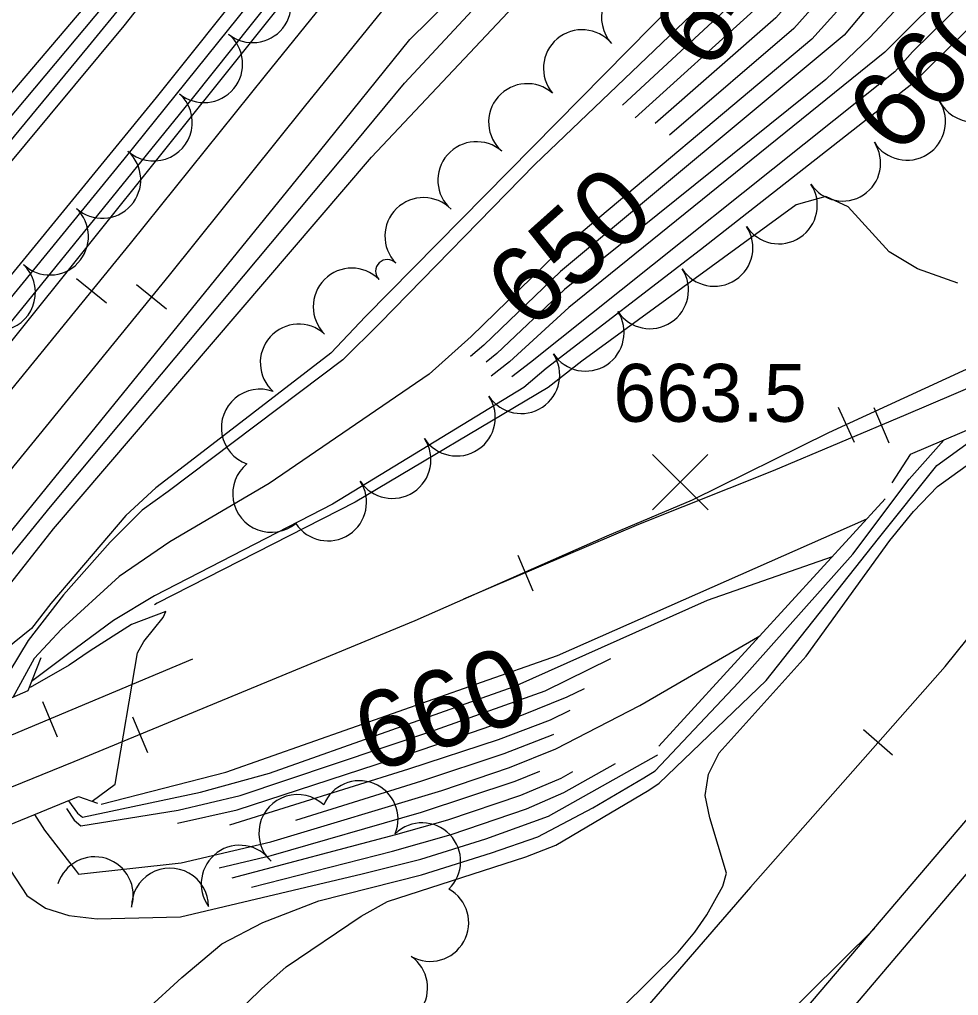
# Model space of a CAD drawing. Extents: x 79600 to 91800, y 75600 to 84400.
# Drawn here: x 83327.6 to 83571.1, y 81367.5 to 81620.6 of the extents above; entities that cross this region are included whole.
import ezdxf

# ---------------------------------------------------------------- set-up
doc = ezdxf.new("R2010")
doc.units = 0
for name, color, linetype in [('084-085$0$BRIDGE', 7, 'Continuous'), ('084-085$0$INDEX', 7, 'Continuous'), ('084-085$0$INDXLBL', 7, 'Continuous'), ('084-085$0$INTER', 7, 'Continuous'), ('084-085$0$RR', 7, 'Continuous'), ('084-085$0$SPOTMARK', 7, 'Continuous'), ('084-085$0$SPOTS', 7, 'Continuous'), ('084-085$0$TREES', 7, 'Continuous'), ('084-085$0$WALL', 7, 'Continuous')]:
    doc.layers.add(name, color=color, linetype=linetype)

# ---------------------------------------------------------------- blocks, each defined once
blk = doc.blocks.new('084-085$0$RRTICK100')
blk.add_line((0, -5), (0, 5))
blk = doc.blocks.new('084-085$0$SPOTX')
at = {"layer": '084-085$0$SPOTMARK'}
for p, q in [((-0.37, 0.358), (0.351, -0.358)), ((-0.012, 0), (0.347, 0.358)), ((-0.012, 0), (-0.37, -0.358))]:
    blk.add_line(p, q, dxfattribs=at)

msp = doc.modelspace()

# ---------------------------------------------------------------- linework, layer by layer
at = {"layer": '084-085$0$BRIDGE'}
for points in [[(83657.6, 81514.33), (83665.51, 81516.71), (83693.02, 81543.63), (83733.36, 81581.2), (83624.97, 81536.05), (83558.6, 81507.8), (83553.83, 81500.46)], [(83333.18, 81455.07), (83329.82, 81446.49), (83149.19, 81367.61), (83143.57, 81370.07)], [(83156.84, 81337.34), (83158.82, 81343.58), (83342.9, 81419.06), (83347.88, 81417.38)]]:
    msp.add_lwpolyline(points, dxfattribs=at)
at = {"layer": '084-085$0$INDEX'}
for points in [[(83281.3, 81500.39), (83363.2, 81600.42), (83388.7, 81632.36), (83405.83, 81654.3), (83410.75, 81661.14), (83416.22, 81675.2), (83419.95, 81682.34), (83448.81, 81718.55), (83492.2, 81778.28), (83503.37, 81799.81), (83517.06, 81821.57), (83523.72, 81832.28), (83544.39, 81853.03), (83555.89, 81865.59), (83563.29, 81875.79), (83576.02, 81899.77), (83588.01, 81920.46), (83594.02, 81929.75), (83609.33, 81946.94), (83621.7, 81963.52), (83628.87, 81974.07), (83645.42, 82005.84), (83648.81, 82011.14)], [(83277.5, 81526.13), (83354.75, 81618.94), (83380.39, 81651.48), (83389.09, 81663.64), (83395.39, 81675.67), (83402.29, 81699.29), (83412.24, 81721.42), (83414.17, 81725.03), (83412.1, 81753.15), (83411.91, 81761), (83411.46, 81766.25), (83408.68, 81772.68), (83398.38, 81785.68), (83397.52, 81787.32), (83400.18, 81795.17)], [(83627.46, 81657.3), (83618.95, 81657.69), (83615.22, 81657.51), (83610.82, 81654.76), (83559.05, 81603.84), (83504.22, 81560.88), (83464.21, 81530.12), (83458.42, 81525.19), (83408.84, 81494.94), (83362.67, 81471.1), (83352.05, 81464.71), (83340.07, 81455.95), (83330.78, 81448.95)], [(83509.69, 81629.31), (83461.24, 81583.05), (83421.07, 81541.9), (83411.44, 81532.35), (83366.17, 81498.2), (83359.45, 81493.38), (83351.15, 81485.04), (83339.01, 81471.42), (83329.92, 81459.52), (83325.14, 81451.66)], [(83278.52, 81424.09), (83335.71, 81494.2), (83414.52, 81588.45), (83427.43, 81604.1), (83447.32, 81625.43)], [(83540.34, 81623.52), (83533.09, 81615.52), (83466.78, 81559.86), (83444.74, 81538.4), (83433.86, 81528.67), (83392.36, 81500.24), (83366.64, 81485.11), (83353.51, 81476.16), (83338.48, 81462.47), (83331.44, 81454.87), (83325.91, 81444.79)], [(83360.5, 81363.66), (83369.7, 81372.19), (83380.14, 81380.85), (83390.72, 81386.45), (83405.24, 81392.04), (83431.85, 81398.82), (83450.02, 81404.52), (83462.05, 81408.67), (83476.3, 81416.16), (83489.51, 81423.96), (83492.43, 81425.8), (83514.05, 81448.67), (83543.75, 81481.94), (83558.35, 81501.39), (83567.29, 81511.49)], [(83340.38, 81418.02), (83342.7, 81414.77), (83343.93, 81413.73), (83374.6, 81420.19), (83392.47, 81425.12), (83455.94, 81447.66), (83506.06, 81470), (83538.46, 81481.37)], [(83331.53, 81414.39), (83334.13, 81410.36), (83340.58, 81402), (83342.17, 81399.97), (83342.93, 81398.96), (83369.58, 81401.91), (83392.84, 81407.36), (83437.18, 81420.67), (83454.74, 81426.66), (83466.7, 81431.44), (83488.51, 81442.73), (83519.62, 81460.79)]]:
    msp.add_lwpolyline(points, dxfattribs=at)
at = {"layer": '084-085$0$INTER'}
for points in [[(83202.97, 81391.1), (83207.53, 81403.28), (83211.14, 81411.81), (83214.77, 81418.48), (83280.95, 81494.07), (83354.79, 81584.36), (83400.49, 81641.31), (83414.38, 81659.43), (83419, 81670.38), (83422.45, 81676.4), (83455.38, 81716.71), (83496.71, 81771.62), (83502.47, 81779.36), (83522.08, 81814.43), (83530.58, 81830.13), (83547.1, 81848.28), (83556.57, 81859.13), (83591.03, 81915.84), (83611.29, 81941.23), (83624.07, 81958.23), (83633.04, 81971.08), (83648.43, 82002.23), (83651.85, 82009.17), (83681.2, 82025.89)], [(83207.53, 81393.09), (83211.58, 81402.72), (83218.36, 81414.74), (83225.69, 81426.12), (83286.5, 81494.23), (83372.82, 81600.58), (83403.08, 81638.6), (83418.01, 81657.72), (83421.79, 81665.56), (83461.94, 81714.87), (83508.4, 81774.03), (83518.93, 81791.15), (83537.44, 81827.97), (83544.18, 81837.9), (83549.82, 81843.52), (83557.26, 81852.67), (83576.66, 81884.08), (83591.67, 81907.36), (83616.13, 81938.74), (83632.52, 81961.21), (83639.74, 81972.47), (83653.61, 82004.13), (83654.88, 82007.2), (83677.68, 82019.63)], [(83841.87, 82017.74), (83824.15, 82000.66), (83818.27, 81995.17), (83813.9, 81989.82), (83809.98, 81974.46), (83807.34, 81968.21), (83721.09, 81845.48), (83692.57, 81800.27), (83656.48, 81749.81), (83621.58, 81704.86), (83610.51, 81690.08), (83603.56, 81681.62), (83600, 81678.02), (83591.49, 81672.39), (83573.81, 81665.94), (83567.67, 81662.23), (83552.37, 81646.73), (83536.46, 81627.32), (83528.41, 81618.28), (83496.18, 81590.65)], [(83212.13, 81395.1), (83236.05, 81430.83), (83285.73, 81487.44), (83425.04, 81661.51), (83474.82, 81720.56), (83519.18, 81774.7), (83544.3, 81825.82), (83578.52, 81879.16), (83597.08, 81906.58), (83620.97, 81936.26), (83637.93, 81960.05), (83643.05, 81968.02), (83651.24, 81986.18), (83655.46, 81995.27), (83660.45, 82003.98), (83663.38, 82007.62), (83678.63, 82015.71)], [(83821.33, 82011.56), (83814.09, 82004.84), (83808.4, 81997.86), (83803.24, 81977.63), (83799.83, 81969.47), (83764.11, 81913.28), (83721.3, 81852.29), (83690.01, 81802.65), (83657.7, 81757.15), (83618.56, 81707.07), (83607.86, 81692.87), (83604.32, 81688.36), (83598.26, 81681.81), (83589.87, 81676.95), (83569.57, 81669.72), (83562.48, 81665.45), (83548.58, 81651.2), (83532.58, 81631.11), (83523.73, 81621.04), (83492.48, 81593.62)], [(83857.51, 82011.22), (83854.51, 82005.13), (83829.8, 81978.84), (83824.89, 81973.74), (83823.46, 81968.13), (83795.98, 81933.61), (83754.31, 81877.9), (83728.69, 81842.99), (83699.4, 81798.05), (83658.11, 81740.74), (83619.06, 81688.73), (83608.12, 81675.41), (83598.88, 81666.19), (83582.3, 81658.38), (83578.05, 81655.79), (83554.16, 81631.78), (83541.5, 81616.51), (83467.88, 81555.22), (83448.07, 81536.19), (83444.55, 81533.18)], [(83838.13, 81965.46), (83836.58, 81969.19), (83834.49, 81969.38), (83808.81, 81940.44), (83772.1, 81894.44), (83741.17, 81853.5), (83700.09, 81793.82), (83661.01, 81739.04), (83625.34, 81690.9), (83618.45, 81681.72), (83610.41, 81672.3), (83600.31, 81661.82), (83593.28, 81656.97), (83586.54, 81654.6), (83570.85, 81640.35), (83548.11, 81615.94), (83536.7, 81605.09), (83468.99, 81550.58), (83451.39, 81533.99), (83448.68, 81531.78)], [(83831.4, 81919.2), (83818.06, 81916.62), (83809.69, 81914.67), (83801.05, 81911.7), (83793.25, 81907.5), (83786.26, 81902.18), (83773.56, 81889.06), (83737.2, 81842.01), (83689.53, 81773.31), (83627.85, 81687.95), (83617.67, 81674.88), (83606.95, 81662.86), (83601.73, 81657.45), (83595.48, 81652.52), (83590.78, 81650.82), (83551.99, 81612.15), (83470.1, 81545.95), (83454.72, 81531.79), (83449.97, 81528.13)], [(83741.47, 81811.3), (83735.19, 81815.59), (83731.88, 81817.73), (83729.43, 81819.29), (83727.84, 81820.31), (83726.12, 81820.85), (83673.31, 81744.86), (83630.36, 81685.01), (83614.97, 81666.09), (83603.16, 81653.09), (83593.62, 81646.13), (83559.23, 81612.23), (83554.66, 81607.01), (83460.12, 81531.66), (83455.3, 81527.93)], [(83293.6, 81550.74), (83345.55, 81613.64), (83365.1, 81637.59), (83382.36, 81660.27), (83388.95, 81671.37), (83394.03, 81683.23), (83398, 81697.28), (83403.57, 81710.42), (83406.12, 81716.54), (83407.47, 81723.02), (83407.57, 81744.99), (83407.16, 81753.75), (83406.29, 81760.33), (83404.89, 81765.12), (83395.03, 81779.68), (83391.55, 81785.63), (83391.44, 81788.68), (83396.56, 81797.8)], [(83493.19, 81663.55), (83499.37, 81669.35), (83505.04, 81673.61), (83509.95, 81675.46), (83513.9, 81674.35), (83516.95, 81671.08), (83520.89, 81662.54), (83521.79, 81658.53), (83521.83, 81654.86), (83520.86, 81651.51), (83510.23, 81637.86), (83417.34, 81543.57), (83408.4, 81534.09), (83374.17, 81507.71), (83363, 81499.14), (83355.2, 81491.97), (83335.73, 81469.19), (83330.71, 81462.65), (83317.61, 81452.14), (83299.13, 81433.09)], [(83289.5, 81428.89), (83336.42, 81488.51), (83418.95, 81584.94), (83486.84, 81657.11), (83493.19, 81663.55)], [(83291.93, 81446.71), (83405.39, 81586.41), (83428.88, 81615.47), (83469.42, 81655.4)], [(83314.5, 81588.59), (83347.57, 81627.5)], [(83274.33, 81534.55), (83349.96, 81624.65)], [(83514.37, 81626.55), (83484.02, 81598.41)], [(83519.05, 81623.79), (83487.28, 81595.15)], [(83570.94, 81552.2), (83560.53, 81555.93), (83553.16, 81560.4), (83542.56, 81572.07), (83536.73, 81574.67), (83529.01, 81572.59), (83473.42, 81532.03), (83464.7, 81525.17), (83414.7, 81495.4), (83363.35, 81469.21), (83362.68, 81468.83)], [(83476.32, 81356.9), (83498.41, 81378.77), (83502.8, 81383.88), (83505.91, 81388.44), (83509.99, 81395.82), (83510.93, 81399.18), (83506.61, 81413.6), (83505.41, 81419.34), (83506.27, 81424.88), (83509.1, 81430.4), (83531.66, 81455.49), (83553.34, 81485.48), (83559.44, 81493.01), (83565.65, 81499.52), (83602.29, 81525.83), (83603.81, 81527.04)], [(83364.69, 81344.11), (83390.35, 81369.26), (83396.79, 81374.96), (83416.22, 81388.1), (83423.03, 81391.87), (83458.93, 81403.46), (83466.74, 81406.51), (83490.85, 81420.78), (83493.55, 81422.58), (83521.22, 81449.18), (83550.41, 81486.04), (83565.52, 81504.98), (83584.97, 81519.02)], [(83348.85, 81417.1), (83381.11, 81425.38), (83445.98, 81448.26), (83467.15, 81455.71), (83547.4, 81491.14)], [(83359.84, 81459.32), (83364.85, 81465.51), (83365.56, 81467.11), (83356.71, 81463.72), (83345.93, 81456.89), (83340.47, 81453.16), (83330.4, 81447.33)], [(83346.44, 81417.86), (83352.41, 81422.29), (83358.2, 81456.32), (83359.84, 81459.32)], [(83339.83, 81415.96), (83341.82, 81412.96), (83343.56, 81411.52), (83368.77, 81415.57), (83384.83, 81419.35), (83434.04, 81435.91), (83463.97, 81446.53), (83480.98, 81454.9)], [(83368.59, 81412.22), (83384.1, 81415.63), (83432.05, 81431.26), (83457.9, 81440.18), (83469.64, 81444.92), (83474.13, 81447.08)], [(83382.2, 81411.79), (83428.56, 81426.28), (83451.82, 81433.86), (83465.34, 81438.99), (83470.42, 81441.46)], [(83399.25, 81412.93), (83431.95, 81423.14), (83453.28, 81430.26), (83466.02, 81435.21), (83466.2, 81435.3)], [(83322.38, 81410.64), (83324.01, 81404.24), (83325.28, 81399.9), (83329.56, 81393.39), (83334.35, 81390.15), (83340.39, 81388.27), (83347.75, 81387.35), (83369.42, 81387.88), (83416.48, 81399.04), (83431.68, 81402.84), (83448.56, 81408.12), (83464.78, 81413.99), (83492.83, 81429.76), (83493.05, 81429.95)], [(83387.81, 81395.58), (83424.37, 81404.96), (83439.53, 81409.24), (83459.13, 81415.87), (83468.75, 81420.12), (83482.18, 81427.7)], [(83379.4, 81400.59), (83392.91, 81403.8), (83431.84, 81415.02), (83456.21, 81423.07), (83462.56, 81425.68)], [(83382.81, 81398.05), (83425.21, 81409.22), (83438.74, 81413.05), (83457.67, 81419.47), (83468.07, 81423.89), (83471.08, 81425.55)], [(83549.39, 81384.84), (83523.93, 81359.7)]]:
    msp.add_lwpolyline(points, dxfattribs=at)
at = {"layer": '084-085$0$RR'}
for points in [[(83761.04, 82061.79), (83733.65, 82027.73), (83641.24, 81914.42), (83600.66, 81864.88), (83558.85, 81812.53), (83527.85, 81774.09), (83498.38, 81737.68), (83470.45, 81704.07), (83447.62, 81675.32), (83424.02, 81646.56), (83391.31, 81606.09), (83356.29, 81562.49), (83284.86, 81474.82), (83247.53, 81428.25), (83223.81, 81400.2)], [(83771.17, 82053.65), (83743.75, 82019.55), (83651.29, 81906.19), (83610.77, 81856.71), (83568.99, 81804.4), (83537.95, 81765.91), (83508.43, 81729.43), (83480.54, 81695.88), (83457.74, 81667.15), (83434.1, 81638.35), (83401.43, 81597.93), (83366.4, 81554.31), (83294.97, 81466.64), (83257.57, 81419.98), (83250.81, 81411.99)], [(84150.27, 81767.44), (83821.99, 81629.49), (83795.79, 81618.13), (83751.44, 81599.35), (83717.01, 81584.98), (83672.67, 81565.42), (83634.99, 81550.1), (83595.13, 81534.15), (83557.45, 81518.05), (83523.03, 81503.53), (83488.13, 81489.63), (83442.81, 81470.26)], [(84044.17, 81739.38), (83921.6, 81686.87), (83890.91, 81671.9), (83861.45, 81659.59), (83838.49, 81650.58), (83818.18, 81642.21), (83798.95, 81634.63), (83769.48, 81622.32), (83733.67, 81606.23), (83697.71, 81589.52), (83661.12, 81572.19), (83624.85, 81554.7), (83587.34, 81536.43), (83537.42, 81513.42), (83502.09, 81495.93), (83479.91, 81486.62), (83430.14, 81464.7), (83341.75, 81428.07), (83206.83, 81373.26), (83150.85, 81349.9)], [(83871.77, 81650.39), (83844.8, 81636.16), (83822.18, 81624.2), (83803.27, 81613.98), (83786.39, 81604.08), (83772.61, 81595.59), (83758.05, 81586.02), (83747.53, 81578.49), (83732.98, 81567.36), (83718.44, 81556.23), (83705.76, 81545.73), (83695.24, 81536.02), (83684.43, 81525.38), (83671.14, 81512.24), (83656.31, 81496.44), (83626.06, 81461.27), (83525.9, 81343.41)], [(83517.18, 81395.59), (83567.66, 81452.82), (83596.2, 81488.29), (83638.63, 81539.24), (83641.16, 81542.79)], [(83372.52, 81454.69), (83305.53, 81426.59), (83149.84, 81362.64)], [(83517.18, 81395.59), (83485.38, 81358.85), (83454.64, 81328.03), (83421.72, 81296.88), (83391.42, 81269.33), (83355.38, 81238.78), (83328.32, 81216.22), (83289.02, 81185.81), (83247.85, 81155.39), (83207.29, 81127.77), (83160.07, 81097), (83115.16, 81068.88), (83074.26, 81045.3), (83022.67, 81016.68)]]:
    msp.add_lwpolyline(points, dxfattribs=at)
at = {"layer": '084-085$0$TREES'}
for centre, radius, start, end in [((83388.08, 81624.61), 10, 231.5043, 51.5043), ((83488.56, 81621.13), 10, 42.1031, 222.1031), ((83375.49, 81609.07), 10, 230.4071, 50.4071), ((83473.51, 81607.96), 10, 40.2421, 220.2421), ((83575.11, 81604.04), 10, 207.2685, 27.2685), ((83459.29, 81593.97), 10, 48.8374, 228.8374), ((83362.43, 81593.93), 10, 228.0829, 48.0829), ((83557.77, 81594.12), 10, 212.2923, 32.2923), ((83446.13, 81578.92), 10, 48.8374, 228.8374), ((83541.09, 81583.36), 9.84, 213.3842, 33.3842), ((83349.07, 81579.05), 10, 228.0782, 48.0782), ((83524.52, 81572.44), 10, 213.3842, 33.3842), ((83432.38, 81564.42), 10, 44.1932, 224.1932), ((83335.51, 81564.35), 10, 226.5328, 46.5328), ((83507.82, 81561.43), 10, 213.3842, 33.3842), ((83423.03, 81555.33), 3.04, 44.1932, 224.1932), ((83321.75, 81549.83), 10, 226.5339, 46.5339), ((83413.8, 81546.13), 10, 45.113, 225.113), ((83491.12, 81550.43), 10, 213.3842, 33.3842), ((83474.42, 81539.42), 10, 213.3842, 33.3842), ((83400.07, 81531.6), 10, 48.1376, 228.1376), ((83457.72, 81528.42), 10, 213.3842, 33.3842), ((83389.98, 81514.75), 10, 70.0542, 250.0542), ((83441.02, 81517.41), 10, 213.3842, 33.3842), ((83424.32, 81506.41), 10, 213.3842, 33.3842), ((83392.92, 81497.62), 10, 129.4306, 309.4306), ((83407.62, 81495.4), 10, 213.3842, 33.3842), ((83415.8, 81413.19), 10, 338.0854, 158.0854), ((83399.7, 81409.61), 10, 46.9597, 226.9597), ((83432.03, 81402.27), 10, 314.0462, 134.0462), ((83384.76, 81396.45), 10, 35.822, 215.822), ((83347.13, 81393.45), 10, 342.3573, 162.3573), ((83366.66, 81390.51), 10, 0.5243, 180.5243), ((83434.11, 81386.35), 10, 240.8445, 60.8445), ((83423.45, 81369.46), 10, 234.6649, 54.6649)]:
    msp.add_arc(centre, radius, start, end, dxfattribs=at)
at = {"layer": '084-085$0$WALL'}
msp.add_line((83552.11, 81496.29), (83493.42, 81432.15), dxfattribs=at)
msp.add_lwpolyline([(83444.6, 81279.74), (83488.99, 81320.45), (83525.31, 81356.77), (83577.03, 81417.44), (83652.69, 81505.17), (83685.48, 81557.63), (83689.84, 81557.66), (83681.75, 81533.34)], dxfattribs=at)

# ---------------------------------------------------------------- block references
at = {"layer": '084-085$0$RR'}
for p, rotation in [((83346.33, 81550.26), -129.17087950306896), ((83361.85, 81548.73), -129.1708795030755), ((83541.98, 81515.51), -155.24764600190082), ((83551.15, 81515.39), -157.12721790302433), ((83458.79, 81477.06), -156.81834853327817), ((83335.49, 81439.16), -157.2444717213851), ((83358.89, 81435.17), -157.4907810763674), ((83550.25, 81433.09), 48.58302449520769)]:
    msp.add_blockref('084-085$0$RRTICK100', p, dxfattribs=dict(at, rotation=rotation))
at = {"layer": '084-085$0$SPOTS', "xscale": 20, "yscale": 20}
msp.add_blockref('084-085$0$SPOTX', (83499.21, 81500.61), dxfattribs=at)

# ---------------------------------------------------------------- texts
at = {"layer": '084-085$0$INDXLBL'}
for s, rotation, p in [('640', 52.5128, (83506.29, 81606.5)), ('660', 47.1912, (83555.3, 81584.76)), ('650', 41.8089, (83460.1, 81539.42)), ('660', 19.6466, (83419.12, 81424.92))]:
    msp.add_text(s, height=20, rotation=rotation, dxfattribs=at).set_placement(p)
at = {"layer": '084-085$0$SPOTS'}
msp.add_text('663.5', height=15, dxfattribs=at).set_placement((83481.6, 81516.29))

doc.saveas('drawing.dxf')
